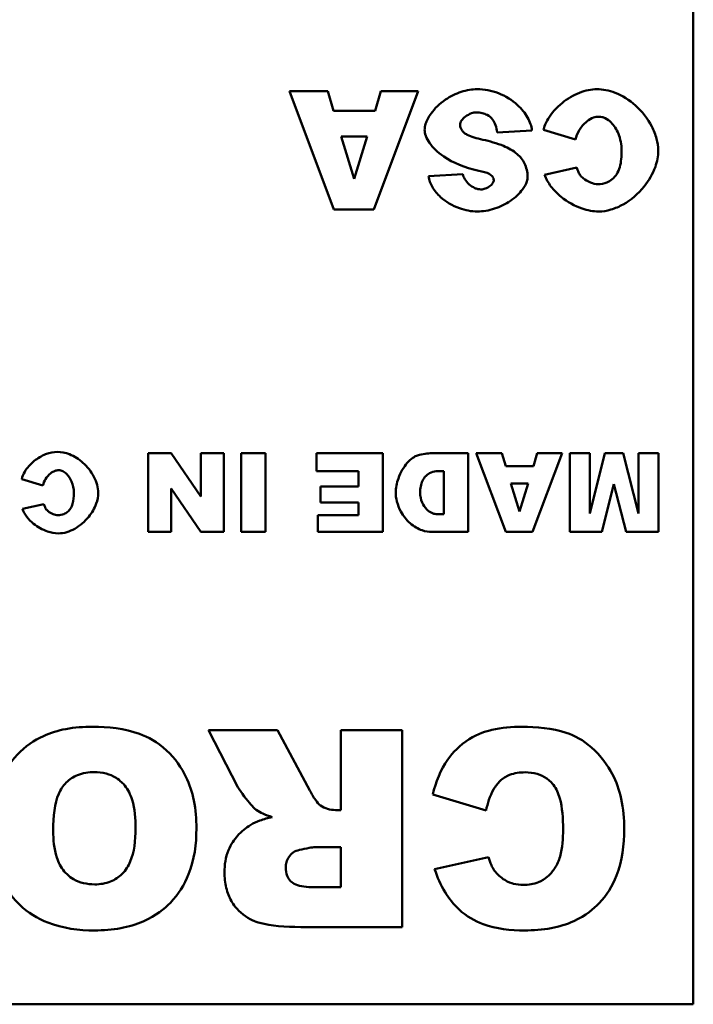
# Model space of a CAD drawing. Header units: inches. Extents: x 0.8 to 75.7, y -7.8 to 49.3.
# Tile 316 of 339: x 54.562 to 55.246, y 43.614 to 44.614. Entities that reach past the tile are written whole.
import ezdxf

# ---------------------------------------------------------------- set-up
doc = ezdxf.new("R2010")
doc.units = ezdxf.units.IN
doc.header["$MEASUREMENT"] = 0
doc.layers.add('Visible Edges(ROSSANSI)', color=7, linetype='Continuous', lineweight=50)

msp = doc.modelspace()

# ---------------------------------------------------------------- linework, layer by layer
at = {"layer": 'Visible Edges(ROSSANSI)'}
for p, q in [((55.2463, 45.6139), (55.2463, 43.6139)), ((54.875, 44.5412), (54.8362, 44.5412)), ((54.8362, 44.5412), (54.8812, 44.4212)), ((54.881, 44.5213), (54.875, 44.5412)), ((54.9218, 44.4212), (54.9669, 44.5412)), ((54.929, 44.5412), (54.9232, 44.5213)), ((54.9669, 44.5412), (54.929, 44.5412)), ((54.9232, 44.5213), (54.881, 44.5213)), ((55.0471, 44.4993), (55.0824, 44.5015)), ((55.0941, 44.5019), (55.1265, 44.4921)), ((54.8887, 44.4954), (54.9151, 44.4954)), ((54.9019, 44.4523), (54.8887, 44.4954)), ((54.9151, 44.4954), (54.9019, 44.4523)), ((55.128, 44.4637), (55.0952, 44.4564)), ((55.0123, 44.457), (54.9773, 44.4549)), ((54.8812, 44.4212), (54.9218, 44.4212)), ((54.716, 44.1736), (54.6927, 44.1736)), ((54.6927, 44.1736), (54.6927, 44.0936)), ((54.746, 44.1295), (54.716, 44.1736)), ((54.7693, 44.1736), (54.746, 44.1736)), ((54.746, 44.1736), (54.746, 44.1295)), ((54.7693, 44.0936), (54.7693, 44.1736)), ((54.7871, 44.1736), (54.7871, 44.0936)), ((54.8119, 44.1736), (54.7871, 44.1736)), ((54.8119, 44.0936), (54.8119, 44.1736)), ((54.931, 44.1736), (54.8635, 44.1736)), ((54.8635, 44.1736), (54.8635, 44.1555)), ((54.931, 44.0936), (54.931, 44.1736)), ((55.0176, 44.1736), (54.9809, 44.1736)), ((55.0176, 44.0936), (55.0176, 44.1736)), ((55.0518, 44.1736), (55.0259, 44.1736)), ((55.0259, 44.1736), (55.0559, 44.0936)), ((55.0558, 44.1603), (55.0518, 44.1736)), ((55.083, 44.0936), (55.1131, 44.1736)), ((55.0878, 44.1736), (55.0839, 44.1603)), ((55.1131, 44.1736), (55.0878, 44.1736)), ((55.1411, 44.1736), (55.1208, 44.1736)), ((55.1208, 44.1736), (55.1208, 44.0936)), ((55.1566, 44.1736), (55.1411, 44.1125)), ((55.1411, 44.1125), (55.1411, 44.1736)), ((55.175, 44.1736), (55.1566, 44.1736)), ((55.1905, 44.1125), (55.175, 44.1736)), ((55.2108, 44.1736), (55.1905, 44.1736)), ((55.1905, 44.1736), (55.1905, 44.1125)), ((55.2108, 44.0936), (55.2108, 44.1736)), ((55.0839, 44.1603), (55.0558, 44.1603)), ((54.8635, 44.1555), (54.9062, 44.1555)), ((54.9062, 44.1555), (54.9062, 44.1397)), ((54.9868, 44.1554), (54.9929, 44.1554)), ((54.9929, 44.1554), (54.9929, 44.1116)), ((54.5641, 44.1474), (54.5857, 44.1408)), ((55.0609, 44.143), (55.0785, 44.143)), ((55.0697, 44.1143), (55.0609, 44.143)), ((55.0785, 44.143), (55.0697, 44.1143)), ((55.1533, 44.0936), (55.1657, 44.1422)), ((55.1657, 44.1422), (55.1782, 44.0936)), ((54.716, 44.1378), (54.7462, 44.0936)), ((54.716, 44.0936), (54.716, 44.1378)), ((54.9062, 44.1397), (54.8678, 44.1397)), ((54.8678, 44.1397), (54.8678, 44.1234)), ((54.5867, 44.1219), (54.5648, 44.117)), ((54.8678, 44.1234), (54.9062, 44.1234)), ((54.9062, 44.1234), (54.9062, 44.1106)), ((54.8648, 44.1106), (54.8648, 44.0936)), ((54.9062, 44.1106), (54.8648, 44.1106)), ((54.9929, 44.1116), (54.9867, 44.1116)), ((54.6927, 44.0936), (54.716, 44.0936)), ((54.7462, 44.0936), (54.7693, 44.0936)), ((54.7871, 44.0936), (54.8119, 44.0936)), ((54.8648, 44.0936), (54.931, 44.0936)), ((54.9809, 44.0936), (55.0176, 44.0936)), ((55.0559, 44.0936), (55.083, 44.0936)), ((55.1208, 44.0936), (55.1533, 44.0936)), ((55.1782, 44.0936), (55.2108, 44.0936)), ((54.8238, 43.8924), (54.754, 43.8924)), ((54.754, 43.8924), (54.7838, 43.8344)), ((54.8567, 43.8312), (54.8238, 43.8924)), ((54.9505, 43.8924), (54.8883, 43.8924)), ((54.8883, 43.8924), (54.8883, 43.8112)), ((54.9505, 43.6924), (54.9505, 43.8924)), ((54.9817, 43.8269), (55.0358, 43.8106)), ((54.8883, 43.8112), (54.8829, 43.8112)), ((54.8623, 43.7734), (54.8883, 43.7734)), ((54.8883, 43.7734), (54.8883, 43.7328)), ((55.0383, 43.7632), (54.9836, 43.7511)), ((54.8883, 43.7328), (54.8614, 43.7328)), ((54.8475, 43.6924), (54.9505, 43.6924)), ((55.2463, 43.6139), (51.2463, 43.6139))]:
    msp.add_line(p, q, dxfattribs=at)
for points, knots in [([(55.0266, 44.5433), (55.0217, 44.5433), (55.0162, 44.5424), (55.005, 44.5387), (54.9996, 44.536), (54.9886, 44.5286), (54.9836, 44.5237), (54.9773, 44.5149), (54.9755, 44.5114), (54.9737, 44.5059), (54.9734, 44.5039), (54.9734, 44.5022)], [-0.1079693, -0.1079693, -0.1079693, -0.1079693, -0.0849084, -0.0849084, -0.0623021, -0.0623021, -0.0338251, -0.0338251, -0.0135201, -0.0135201, 0, 0, 0, 0]), ([(55.0824, 44.5015), (55.0822, 44.5037), (55.0817, 44.5059), (55.0803, 44.5102), (55.0792, 44.5125), (55.0755, 44.519), (55.072, 44.5233), (55.0623, 44.5321), (55.0558, 44.5363), (55.0414, 44.5419), (55.0341, 44.5433), (55.0266, 44.5433)], [-0.2117542, -0.2117542, -0.2117542, -0.2117542, -0.1903645, -0.1903645, -0.1669037, -0.1669037, -0.1177194, -0.1177194, -0.0565722, -0.0565722, 0, 0, 0, 0]), ([(55.1484, 44.5433), (55.143, 44.5433), (55.1369, 44.5421), (55.1244, 44.5372), (55.1185, 44.5337), (55.1072, 44.5245), (55.1023, 44.5188), (55.0965, 44.5092), (55.0949, 44.5053), (55.0941, 44.5019)], [-0.1315849, -0.1315849, -0.1315849, -0.1315849, -0.098353, -0.098353, -0.065442, -0.065442, -0.0266832, -0.0266832, 0, 0, 0, 0]), ([(55.2107, 44.4809), (55.2107, 44.485), (55.2101, 44.4891), (55.2078, 44.4973), (55.2061, 44.5015), (55.2, 44.5134), (55.1942, 44.5208), (55.1814, 44.5323), (55.1744, 44.5368), (55.1605, 44.5421), (55.1542, 44.5433), (55.1484, 44.5433)], [-0.2135579, -0.2135579, -0.2135579, -0.2135579, -0.1865293, -0.1865293, -0.1574507, -0.1574507, -0.0980578, -0.0980578, -0.0447245, -0.0447245, 0, 0, 0, 0]), ([(55.0094, 44.5074), (55.0094, 44.508), (55.0096, 44.5087), (55.0101, 44.51), (55.0105, 44.5107), (55.0119, 44.5128), (55.0132, 44.5142), (55.0167, 44.5169), (55.0189, 44.5181), (55.0227, 44.5194), (55.0243, 44.5197), (55.0259, 44.5197)], [-0.05915347, -0.05915347, -0.05915347, -0.05915347, -0.05308478, -0.05308478, -0.04595145, -0.04595145, -0.03045653, -0.03045653, -0.01244712, -0.01244712, 0, 0, 0, 0]), ([(55.0259, 44.5197), (55.0279, 44.5197), (55.0299, 44.5195), (55.0336, 44.5187), (55.0353, 44.518), (55.0391, 44.516), (55.0409, 44.5144), (55.0425, 44.5124)], [-0.04785209, -0.04785209, -0.04785209, -0.04785209, -0.0326965, -0.0326965, -0.01886617, -0.01886617, 0, 0, 0, 0]), ([(55.0425, 44.5124), (55.0437, 44.5108), (55.0447, 44.5089), (55.0462, 44.5045), (55.0467, 44.5018), (55.0471, 44.4993)], [-0.03547416, -0.03547416, -0.03547416, -0.03547416, -0.01963103, -0.01963103, 0, 0, 0, 0]), ([(55.1265, 44.4921), (55.1273, 44.4955), (55.1287, 44.4988), (55.1325, 44.5051), (55.1351, 44.5081), (55.1402, 44.5122), (55.1425, 44.5136), (55.1467, 44.5151), (55.1486, 44.5154), (55.1505, 44.5154)], [-0.08975403, -0.08975403, -0.08975403, -0.08975403, -0.06352717, -0.06352717, -0.0341406, -0.0341406, -0.0143724, -0.0143724, 0, 0, 0, 0]), ([(55.1505, 44.5154), (55.1515, 44.5154), (55.1526, 44.5153), (55.1547, 44.5148), (55.1558, 44.5144), (55.1591, 44.5128), (55.1611, 44.5112), (55.1658, 44.5065), (55.1684, 44.5026), (55.1723, 44.493), (55.1735, 44.4871), (55.1735, 44.4807)], [-0.1448983, -0.1448983, -0.1448983, -0.1448983, -0.1331488, -0.1331488, -0.1207883, -0.1207883, -0.0934781, -0.0934781, -0.0488376, -0.0488376, 0, 0, 0, 0]), ([(54.9734, 44.5022), (54.9734, 44.5003), (54.9738, 44.4982), (54.9755, 44.4934), (54.9768, 44.491), (54.9815, 44.4841), (54.9863, 44.4793), (55.0021, 44.4686), (55.014, 44.4636), (55.0284, 44.4605)], [-0.267374, -0.267374, -0.267374, -0.267374, -0.2317938, -0.2317938, -0.1934885, -0.1934885, -0.1119705, -0.1119705, 0, 0, 0, 0]), ([(55.0136, 44.499), (55.0128, 44.4997), (55.0121, 44.5004), (55.011, 44.502), (55.0105, 44.5028), (55.0097, 44.5048), (55.0094, 44.5061), (55.0094, 44.5074)], [-0.02452063, -0.02452063, -0.02452063, -0.02452063, -0.01688069, -0.01688069, -0.00993742, -0.00993742, 0, 0, 0, 0]), ([(55.0325, 44.492), (55.026, 44.4935), (55.0204, 44.4951), (55.0156, 44.4976), (55.0144, 44.4983), (55.0136, 44.499)], [-0.03678535, -0.03678535, -0.03678535, -0.03678535, -0.00878684, -0.00878684, 0, 0, 0, 0]), ([(55.0674, 44.4774), (55.0634, 44.4809), (55.0584, 44.4836), (55.0469, 44.4884), (55.0395, 44.4905), (55.0325, 44.492)], [-0.09455123, -0.09455123, -0.09455123, -0.09455123, -0.05439136, -0.05439136, 0, 0, 0, 0]), ([(55.1501, 44.4191), (55.1544, 44.4191), (55.1586, 44.4198), (55.167, 44.4223), (55.1711, 44.4241), (55.1831, 44.4308), (55.1904, 44.4372), (55.2011, 44.4504), (55.2052, 44.4573), (55.2096, 44.4698), (55.2107, 44.4753), (55.2107, 44.4809)], [-0.2382995, -0.2382995, -0.2382995, -0.2382995, -0.2058359, -0.2058359, -0.1718754, -0.1718754, -0.1011829, -0.1011829, -0.0425574, -0.0425574, 0, 0, 0, 0]), ([(55.1735, 44.4807), (55.1735, 44.4753), (55.1731, 44.4693), (55.1709, 44.4617), (55.1699, 44.4592), (55.1685, 44.457)], [-0.06090304, -0.06090304, -0.06090304, -0.06090304, -0.01986028, -0.01986028, 0, 0, 0, 0]), ([(55.0779, 44.4542), (55.0779, 44.4567), (55.0777, 44.4591), (55.0766, 44.4638), (55.0759, 44.4659), (55.073, 44.4717), (55.0705, 44.4748), (55.0674, 44.4774)], [-0.06735087, -0.06735087, -0.06735087, -0.06735087, -0.04875334, -0.04875334, -0.03105094, -0.03105094, 0, 0, 0, 0]), ([(55.0284, 44.4605), (55.0327, 44.4596), (55.0364, 44.4586), (55.0396, 44.457), (55.0403, 44.4566), (55.0408, 44.4561)], [-0.02660079, -0.02660079, -0.02660079, -0.02660079, -0.00578557, -0.00578557, 0, 0, 0, 0]), ([(55.1316, 44.4557), (55.1309, 44.4567), (55.1303, 44.4579), (55.1291, 44.4605), (55.1285, 44.4621), (55.128, 44.4637)], [-0.02167364, -0.02167364, -0.02167364, -0.02167364, -0.01249046, -0.01249046, 0, 0, 0, 0]), ([(54.9773, 44.4549), (54.9776, 44.453), (54.978, 44.4511), (54.9794, 44.4473), (54.9803, 44.4455), (54.9835, 44.4401), (54.9864, 44.4367), (54.9949, 44.429), (55.0016, 44.425), (55.0146, 44.4203), (55.0208, 44.4191), (55.0269, 44.4191)], [-0.1723082, -0.1723082, -0.1723082, -0.1723082, -0.1564478, -0.1564478, -0.1400334, -0.1400334, -0.1050876, -0.1050876, -0.0466288, -0.0466288, 0, 0, 0, 0]), ([(55.0306, 44.4415), (55.0295, 44.4415), (55.0285, 44.4417), (55.0264, 44.4421), (55.0254, 44.4425), (55.0224, 44.4438), (55.0204, 44.445), (55.0169, 44.4481), (55.0153, 44.45), (55.0133, 44.4536), (55.0126, 44.4553), (55.0123, 44.457)], [-0.06484453, -0.06484453, -0.06484453, -0.06484453, -0.05697606, -0.05697606, -0.04876585, -0.04876585, -0.03167974, -0.03167974, -0.01336708, -0.01336708, 0, 0, 0, 0]), ([(55.0269, 44.4191), (55.0325, 44.4191), (55.0385, 44.4201), (55.0502, 44.4239), (55.0556, 44.4265), (55.0657, 44.4334), (55.0698, 44.4374), (55.0749, 44.4443), (55.0763, 44.4471), (55.0777, 44.4513), (55.0779, 44.4529), (55.0779, 44.4542)], [-0.09140428, -0.09140428, -0.09140428, -0.09140428, -0.06908055, -0.06908055, -0.04810699, -0.04810699, -0.0259022, -0.0259022, -0.01035455, -0.01035455, 0, 0, 0, 0]), ([(55.0436, 44.451), (55.0436, 44.4505), (55.0435, 44.45), (55.0432, 44.449), (55.0429, 44.4485), (55.042, 44.4471), (55.0412, 44.4461), (55.0387, 44.444), (55.0369, 44.443), (55.0336, 44.4418), (55.0321, 44.4415), (55.0306, 44.4415)], [-0.04835878, -0.04835878, -0.04835878, -0.04835878, -0.04358287, -0.04358287, -0.03823797, -0.03823797, -0.0268551, -0.0268551, -0.0114803, -0.0114803, 0, 0, 0, 0]), ([(55.0408, 44.4561), (55.0414, 44.4556), (55.0419, 44.4552), (55.0427, 44.4542), (55.043, 44.4536), (55.0435, 44.4524), (55.0436, 44.4517), (55.0436, 44.451)], [-0.01527857, -0.01527857, -0.01527857, -0.01527857, -0.01009745, -0.01009745, -0.00551869, -0.00551869, 0, 0, 0, 0]), ([(55.0952, 44.4564), (55.0967, 44.4522), (55.099, 44.4482), (55.1047, 44.4407), (55.1083, 44.4371), (55.1185, 44.4289), (55.1259, 44.4247), (55.1389, 44.4202), (55.1445, 44.4191), (55.1501, 44.4191)], [-0.1762615, -0.1762615, -0.1762615, -0.1762615, -0.1419856, -0.1419856, -0.1042363, -0.1042363, -0.0426517, -0.0426517, 0, 0, 0, 0]), ([(55.1493, 44.4468), (55.1472, 44.4468), (55.1445, 44.4475), (55.1392, 44.4497), (55.1366, 44.4512), (55.1333, 44.4538), (55.1323, 44.4548), (55.1316, 44.4557)], [-0.04008621, -0.04008621, -0.04008621, -0.04008621, -0.02457648, -0.02457648, -0.00909128, -0.00909128, 0, 0, 0, 0]), ([(55.1685, 44.457), (55.1672, 44.4551), (55.1657, 44.4534), (55.1623, 44.4505), (55.1605, 44.4494), (55.1556, 44.4473), (55.1525, 44.4468), (55.1493, 44.4468)], [-0.0580387, -0.0580387, -0.0580387, -0.0580387, -0.04064536, -0.04064536, -0.0241319, -0.0241319, 0, 0, 0, 0]), ([(54.6003, 44.1749), (54.5967, 44.1749), (54.5926, 44.1741), (54.5843, 44.1709), (54.5804, 44.1685), (54.5728, 44.1624), (54.5695, 44.1586), (54.5657, 44.1522), (54.5646, 44.1496), (54.5641, 44.1474)], [-0.08772328, -0.08772328, -0.08772328, -0.08772328, -0.06556865, -0.06556865, -0.04362797, -0.04362797, -0.01778882, -0.01778882, 0, 0, 0, 0]), ([(54.6418, 44.1334), (54.6418, 44.1361), (54.6414, 44.1388), (54.6399, 44.1443), (54.6388, 44.1471), (54.6347, 44.155), (54.6308, 44.16), (54.6223, 44.1676), (54.6177, 44.1706), (54.6084, 44.1742), (54.6042, 44.1749), (54.6003, 44.1749)], [-0.142372, -0.142372, -0.142372, -0.142372, -0.1243528, -0.1243528, -0.1049671, -0.1049671, -0.0653719, -0.0653719, -0.0298163, -0.0298163, 0, 0, 0, 0]), ([(54.9662, 44.1714), (54.9648, 44.171), (54.9631, 44.1702), (54.9595, 44.1675), (54.9576, 44.1658), (54.9522, 44.1596), (54.9489, 44.1542), (54.945, 44.1433), (54.944, 44.1383), (54.944, 44.1333)], [-0.1379992, -0.1379992, -0.1379992, -0.1379992, -0.112289, -0.112289, -0.0873692, -0.0873692, -0.0380582, -0.0380582, 0, 0, 0, 0]), ([(54.9809, 44.1736), (54.9785, 44.1736), (54.9762, 44.1734), (54.9713, 44.1726), (54.9687, 44.1721), (54.9662, 44.1714)], [-0.03774435, -0.03774435, -0.03774435, -0.03774435, -0.01997479, -0.01997479, 0, 0, 0, 0]), ([(54.5857, 44.1408), (54.5862, 44.1431), (54.5871, 44.1453), (54.5897, 44.1495), (54.5915, 44.1515), (54.5948, 44.1542), (54.5963, 44.1551), (54.5992, 44.1561), (54.6004, 44.1564), (54.6017, 44.1564)], [-0.05983602, -0.05983602, -0.05983602, -0.05983602, -0.04235144, -0.04235144, -0.0227604, -0.0227604, -0.0095816, -0.0095816, 0, 0, 0, 0]), ([(54.6017, 44.1564), (54.6024, 44.1564), (54.6031, 44.1563), (54.6045, 44.1559), (54.6052, 44.1557), (54.6074, 44.1546), (54.6088, 44.1535), (54.6119, 44.1504), (54.6136, 44.1478), (54.6162, 44.1414), (54.6171, 44.1375), (54.6171, 44.1332)], [-0.09659888, -0.09659888, -0.09659888, -0.09659888, -0.08876583, -0.08876583, -0.08052556, -0.08052556, -0.06231872, -0.06231872, -0.03255838, -0.03255838, 0, 0, 0, 0]), ([(54.9689, 44.1337), (54.9689, 44.1358), (54.969, 44.1379), (54.9698, 44.1418), (54.9704, 44.1437), (54.9721, 44.1474), (54.9733, 44.1492), (54.9763, 44.1522), (54.978, 44.1534), (54.9821, 44.155), (54.9844, 44.1554), (54.9868, 44.1554)], [-0.08079257, -0.08079257, -0.08079257, -0.08079257, -0.06495498, -0.06495498, -0.05038457, -0.05038457, -0.03362612, -0.03362612, -0.01798948, -0.01798948, 0, 0, 0, 0]), ([(54.6014, 44.0922), (54.6043, 44.0922), (54.6071, 44.0926), (54.6127, 44.0943), (54.6154, 44.0955), (54.6234, 44.1), (54.6283, 44.1042), (54.6354, 44.113), (54.6381, 44.1176), (54.6411, 44.1259), (54.6418, 44.1296), (54.6418, 44.1334)], [-0.1588663, -0.1588663, -0.1588663, -0.1588663, -0.1372239, -0.1372239, -0.1145836, -0.1145836, -0.0674552, -0.0674552, -0.0283716, -0.0283716, 0, 0, 0, 0]), ([(54.6171, 44.1332), (54.6171, 44.1296), (54.6168, 44.1256), (54.6153, 44.1205), (54.6146, 44.1189), (54.6137, 44.1174)], [-0.04060203, -0.04060203, -0.04060203, -0.04060203, -0.01324019, -0.01324019, 0, 0, 0, 0]), ([(54.944, 44.1333), (54.944, 44.1309), (54.9444, 44.1279), (54.9462, 44.121), (54.9475, 44.1176), (54.9517, 44.1099), (54.9549, 44.1058), (54.9626, 44.0991), (54.9667, 44.0968), (54.9743, 44.0941), (54.9778, 44.0936), (54.9809, 44.0936)], [-0.115181, -0.115181, -0.115181, -0.115181, -0.0964893, -0.0964893, -0.0774162, -0.0774162, -0.0502336, -0.0502336, -0.0235645, -0.0235645, 0, 0, 0, 0]), ([(54.9867, 44.1116), (54.9857, 44.1116), (54.9847, 44.1118), (54.9826, 44.1122), (54.9817, 44.1125), (54.9788, 44.1138), (54.977, 44.115), (54.9736, 44.1184), (54.972, 44.1208), (54.9696, 44.1266), (54.9689, 44.13), (54.9689, 44.1337)], [-0.09491255, -0.09491255, -0.09491255, -0.09491255, -0.08492541, -0.08492541, -0.0749782, -0.0749782, -0.05447356, -0.05447356, -0.02844888, -0.02844888, 0, 0, 0, 0]), ([(54.5891, 44.1166), (54.5886, 44.1172), (54.5882, 44.118), (54.5874, 44.1197), (54.587, 44.1208), (54.5867, 44.1219)], [-0.01444909, -0.01444909, -0.01444909, -0.01444909, -0.00832697, -0.00832697, 0, 0, 0, 0]), ([(54.5648, 44.117), (54.5658, 44.1142), (54.5674, 44.1115), (54.5712, 44.1065), (54.5736, 44.1041), (54.5803, 44.0987), (54.5853, 44.0959), (54.5939, 44.0929), (54.5977, 44.0922), (54.6014, 44.0922)], [-0.1175077, -0.1175077, -0.1175077, -0.1175077, -0.0946571, -0.0946571, -0.0694909, -0.0694909, -0.0284345, -0.0284345, 0, 0, 0, 0]), ([(54.6009, 44.1106), (54.5995, 44.1106), (54.5977, 44.1111), (54.5942, 44.1126), (54.5924, 44.1136), (54.5902, 44.1153), (54.5896, 44.1159), (54.5891, 44.1166)], [-0.02672414, -0.02672414, -0.02672414, -0.02672414, -0.01638432, -0.01638432, -0.00606086, -0.00606086, 0, 0, 0, 0]), ([(54.6137, 44.1174), (54.6128, 44.1162), (54.6118, 44.115), (54.6096, 44.1131), (54.6084, 44.1123), (54.6051, 44.111), (54.603, 44.1106), (54.6009, 44.1106)], [-0.03869246, -0.03869246, -0.03869246, -0.03869246, -0.0270969, -0.0270969, -0.01608793, -0.01608793, 0, 0, 0, 0]), ([(54.636, 43.8958), (54.6269, 43.8958), (54.6178, 43.8952), (54.6011, 43.892), (54.5934, 43.8897), (54.577, 43.8821), (54.5676, 43.8758), (54.5532, 43.8605), (54.5466, 43.8515), (54.5362, 43.8238), (54.5343, 43.807), (54.5343, 43.7909)], [-0.5784243, -0.5784243, -0.5784243, -0.5784243, -0.4607074, -0.4607074, -0.3563236, -0.3563236, -0.2246714, -0.2246714, -0.1222683, -0.1222683, 0, 0, 0, 0]), ([(54.7416, 43.7925), (54.7416, 43.802), (54.7409, 43.8116), (54.7373, 43.8293), (54.7347, 43.8374), (54.7267, 43.8539), (54.7201, 43.8636), (54.702, 43.8804), (54.6924, 43.8853), (54.6687, 43.894), (54.6519, 43.8958), (54.636, 43.8958)], [-0.3851353, -0.3851353, -0.3851353, -0.3851353, -0.3191755, -0.3191755, -0.260546, -0.260546, -0.1924308, -0.1924308, -0.121625, -0.121625, 0, 0, 0, 0]), ([(55.0721, 43.8958), (55.0621, 43.8958), (55.0516, 43.895), (55.036, 43.8913), (55.0277, 43.8887), (55.0089, 43.877), (55.002, 43.8695), (54.9895, 43.8519), (54.9847, 43.8396), (54.9817, 43.8269)], [-0.3223786, -0.3223786, -0.3223786, -0.3223786, -0.2230339, -0.2230339, -0.1642367, -0.1642367, -0.0992625, -0.0992625, 0, 0, 0, 0]), ([(55.1761, 43.7919), (55.1761, 43.8022), (55.1752, 43.8126), (55.1711, 43.8315), (55.1682, 43.8401), (55.1597, 43.8559), (55.1525, 43.8664), (55.1344, 43.8823), (55.1259, 43.8867), (55.103, 43.8944), (55.087, 43.8958), (55.0721, 43.8958)], [-0.4372473, -0.4372473, -0.4372473, -0.4372473, -0.3448959, -0.3448959, -0.2637221, -0.2637221, -0.1836585, -0.1836585, -0.1134013, -0.1134013, 0, 0, 0, 0]), ([(54.5961, 43.7902), (54.5961, 43.8051), (54.5977, 43.818), (54.6036, 43.8322), (54.606, 43.8358), (54.6127, 43.8424), (54.6165, 43.8449), (54.6262, 43.8488), (54.632, 43.8497), (54.6379, 43.8497)], [-0.1896024, -0.1896024, -0.1896024, -0.1896024, -0.1155441, -0.1155441, -0.0799758, -0.0799758, -0.0444699, -0.0444699, 0, 0, 0, 0]), ([(54.6379, 43.8497), (54.6419, 43.8497), (54.6459, 43.8492), (54.6534, 43.8473), (54.6568, 43.8459), (54.6644, 43.8411), (54.6673, 43.8379), (54.6723, 43.832), (54.6746, 43.8268), (54.679, 43.8125), (54.6798, 43.8022), (54.6798, 43.7929)], [-0.1552026, -0.1552026, -0.1552026, -0.1552026, -0.1423617, -0.1423617, -0.1304881, -0.1304881, -0.1134625, -0.1134625, -0.0714503, -0.0714503, 0, 0, 0, 0]), ([(55.0358, 43.8106), (55.0373, 43.8179), (55.0397, 43.8255), (55.0454, 43.8355), (55.0477, 43.8385), (55.0529, 43.8435), (55.0561, 43.8454), (55.0647, 43.8488), (55.0702, 43.8495), (55.0756, 43.8495)], [-0.1437844, -0.1437844, -0.1437844, -0.1437844, -0.0955352, -0.0955352, -0.070185, -0.070185, -0.0411953, -0.0411953, 0, 0, 0, 0]), ([(55.0756, 43.8495), (55.0797, 43.8495), (55.0837, 43.849), (55.0912, 43.8468), (55.0946, 43.8453), (55.1011, 43.8406), (55.1033, 43.838), (55.1073, 43.8329), (55.1093, 43.8281), (55.1133, 43.8137), (55.1141, 43.8025), (55.1141, 43.7915)], [-0.1736905, -0.1736905, -0.1736905, -0.1736905, -0.158997, -0.158997, -0.1455435, -0.1455435, -0.129997, -0.129997, -0.0835429, -0.0835429, 0, 0, 0, 0]), ([(54.7838, 43.8344), (54.7866, 43.8291), (54.7935, 43.8206), (54.7985, 43.8149), (54.8006, 43.8126), (54.8023, 43.8113)], [-0.0475664, -0.0475664, -0.0475664, -0.0475664, -0.01629537, -0.01629537, 0, 0, 0, 0]), ([(54.8677, 43.8158), (54.8659, 43.8172), (54.8641, 43.8193), (54.8604, 43.8244), (54.8584, 43.8279), (54.8567, 43.8312)], [-0.04799052, -0.04799052, -0.04799052, -0.04799052, -0.02776434, -0.02776434, 0, 0, 0, 0]), ([(54.8023, 43.8113), (54.8043, 43.8099), (54.8067, 43.8087), (54.8119, 43.8063), (54.8153, 43.8051), (54.8184, 43.804)], [-0.04396823, -0.04396823, -0.04396823, -0.04396823, -0.02536473, -0.02536473, 0, 0, 0, 0]), ([(54.8829, 43.8112), (54.8802, 43.8112), (54.8775, 43.8115), (54.8723, 43.8131), (54.8699, 43.8143), (54.8677, 43.8158)], [-0.04128429, -0.04128429, -0.04128429, -0.04128429, -0.02046196, -0.02046196, 0, 0, 0, 0]), ([(54.8184, 43.804), (54.8143, 43.8031), (54.8101, 43.802), (54.8029, 43.7994), (54.7996, 43.7979), (54.7967, 43.7961)], [-0.05836585, -0.05836585, -0.05836585, -0.05836585, -0.02602768, -0.02602768, 0, 0, 0, 0]), ([(54.5343, 43.7909), (54.5343, 43.782), (54.535, 43.7729), (54.5382, 43.7562), (54.5405, 43.7484), (54.5496, 43.7284), (54.5568, 43.7201), (54.5705, 43.7069), (54.5801, 43.701), (54.6058, 43.691), (54.6222, 43.6889), (54.6383, 43.6889)], [-0.33721, -0.33721, -0.33721, -0.33721, -0.3003307, -0.3003307, -0.2671462, -0.2671462, -0.2098487, -0.2098487, -0.1224121, -0.1224121, 0, 0, 0, 0]), ([(54.6385, 43.7357), (54.6345, 43.7357), (54.6306, 43.7361), (54.6232, 43.7379), (54.6199, 43.7392), (54.612, 43.7438), (54.609, 43.747), (54.6038, 43.753), (54.6014, 43.758), (54.597, 43.7716), (54.5961, 43.7813), (54.5961, 43.7902)], [-0.1543748, -0.1543748, -0.1543748, -0.1543748, -0.1407993, -0.1407993, -0.1282905, -0.1282905, -0.1093867, -0.1093867, -0.0678725, -0.0678725, 0, 0, 0, 0]), ([(54.6383, 43.6889), (54.6471, 43.6889), (54.656, 43.6896), (54.6726, 43.6927), (54.6803, 43.6949), (54.7005, 43.7038), (54.7092, 43.711), (54.7233, 43.7255), (54.7294, 43.7352), (54.7395, 43.7607), (54.7416, 43.7767), (54.7416, 43.7925)], [-0.3524613, -0.3524613, -0.3524613, -0.3524613, -0.3113787, -0.3113787, -0.2742855, -0.2742855, -0.2092964, -0.2092964, -0.1201929, -0.1201929, 0, 0, 0, 0]), ([(54.6798, 43.7929), (54.6798, 43.7801), (54.6784, 43.7682), (54.6725, 43.7543), (54.6699, 43.7502), (54.6627, 43.743), (54.6588, 43.7404), (54.6493, 43.7366), (54.6439, 43.7357), (54.6385, 43.7357)], [-0.2039692, -0.2039692, -0.2039692, -0.2039692, -0.1195103, -0.1195103, -0.0779546, -0.0779546, -0.041822, -0.041822, 0, 0, 0, 0]), ([(54.7967, 43.7961), (54.7917, 43.7931), (54.7872, 43.7894), (54.7802, 43.7814), (54.7767, 43.7765), (54.7712, 43.7632), (54.7701, 43.7555), (54.7701, 43.7478)], [-0.1729998, -0.1729998, -0.1729998, -0.1729998, -0.1099125, -0.1099125, -0.0585798, -0.0585798, 0, 0, 0, 0]), ([(55.075, 43.6889), (55.084, 43.6889), (55.0931, 43.6896), (55.1099, 43.6928), (55.1177, 43.6951), (55.1373, 43.704), (55.1453, 43.711), (55.1584, 43.7246), (55.1642, 43.7341), (55.174, 43.7595), (55.1761, 43.7759), (55.1761, 43.7919)], [-0.3390301, -0.3390301, -0.3390301, -0.3390301, -0.3002812, -0.3002812, -0.265591, -0.265591, -0.2078089, -0.2078089, -0.1219044, -0.1219044, 0, 0, 0, 0]), ([(55.1141, 43.7915), (55.1141, 43.7826), (55.1134, 43.7726), (55.1098, 43.7598), (55.1081, 43.7557), (55.1056, 43.7521)], [-0.1015051, -0.1015051, -0.1015051, -0.1015051, -0.0331005, -0.0331005, 0, 0, 0, 0]), ([(54.8323, 43.7528), (54.8323, 43.7547), (54.8325, 43.7566), (54.8336, 43.7602), (54.8344, 43.7619), (54.8366, 43.7651), (54.8381, 43.7668), (54.8418, 43.7694), (54.8439, 43.7702), (54.8462, 43.7707)], [-0.06616081, -0.06616081, -0.06616081, -0.06616081, -0.05030633, -0.05030633, -0.03484028, -0.03484028, -0.01744047, -0.01744047, 0, 0, 0, 0]), ([(54.8462, 43.7707), (54.8493, 43.7714), (54.853, 43.7722), (54.8583, 43.7731), (54.8607, 43.7734), (54.8623, 43.7734)], [-0.03260812, -0.03260812, -0.03260812, -0.03260812, -0.01259313, -0.01259313, 0, 0, 0, 0]), ([(55.0442, 43.7499), (55.043, 43.7516), (55.042, 43.7535), (55.0401, 43.7579), (55.0391, 43.7606), (55.0383, 43.7632)], [-0.03612274, -0.03612274, -0.03612274, -0.03612274, -0.02081743, -0.02081743, 0, 0, 0, 0]), ([(54.8614, 43.7328), (54.8538, 43.7328), (54.8472, 43.7336), (54.8403, 43.7365), (54.8387, 43.7376), (54.8357, 43.7406), (54.8346, 43.7424), (54.8327, 43.7471), (54.8323, 43.75), (54.8323, 43.7528)], [-0.08689192, -0.08689192, -0.08689192, -0.08689192, -0.05388046, -0.05388046, -0.03857972, -0.03857972, -0.0217833, -0.0217833, 0, 0, 0, 0]), ([(54.9836, 43.7511), (54.9863, 43.743), (54.9897, 43.7352), (54.9981, 43.7213), (55.0028, 43.7154), (55.016, 43.7031), (55.0242, 43.6985), (55.0461, 43.6905), (55.0609, 43.6889), (55.075, 43.6889)], [-0.2854657, -0.2854657, -0.2854657, -0.2854657, -0.228478, -0.228478, -0.1772997, -0.1772997, -0.1076997, -0.1076997, 0, 0, 0, 0]), ([(55.1056, 43.7521), (55.1035, 43.7489), (55.1011, 43.746), (55.0954, 43.7412), (55.0924, 43.7393), (55.0842, 43.7359), (55.079, 43.7351), (55.0737, 43.7351)], [-0.09673116, -0.09673116, -0.09673116, -0.09673116, -0.06774226, -0.06774226, -0.04021983, -0.04021983, 0, 0, 0, 0]), ([(54.7701, 43.7478), (54.7701, 43.7426), (54.7706, 43.7373), (54.7731, 43.7274), (54.7748, 43.7229), (54.779, 43.7157), (54.7827, 43.7101), (54.7954, 43.7001), (54.8017, 43.6978), (54.8172, 43.6935), (54.8319, 43.6924), (54.8475, 43.6924)], [-0.3478433, -0.3478433, -0.3478433, -0.3478433, -0.2771868, -0.2771868, -0.2119819, -0.2119819, -0.1651904, -0.1651904, -0.1187751, -0.1187751, 0, 0, 0, 0]), ([(55.0737, 43.7351), (55.0703, 43.7351), (55.0669, 43.7355), (55.0615, 43.737), (55.0583, 43.738), (55.0506, 43.7427), (55.0471, 43.746), (55.0442, 43.7499)], [-0.1189758, -0.1189758, -0.1189758, -0.1189758, -0.0690385, -0.0690385, -0.0370826, -0.0370826, 0, 0, 0, 0])]:
    msp.add_open_spline(points, degree=3, knots=knots, dxfattribs=at)

doc.saveas('drawing.dxf')
